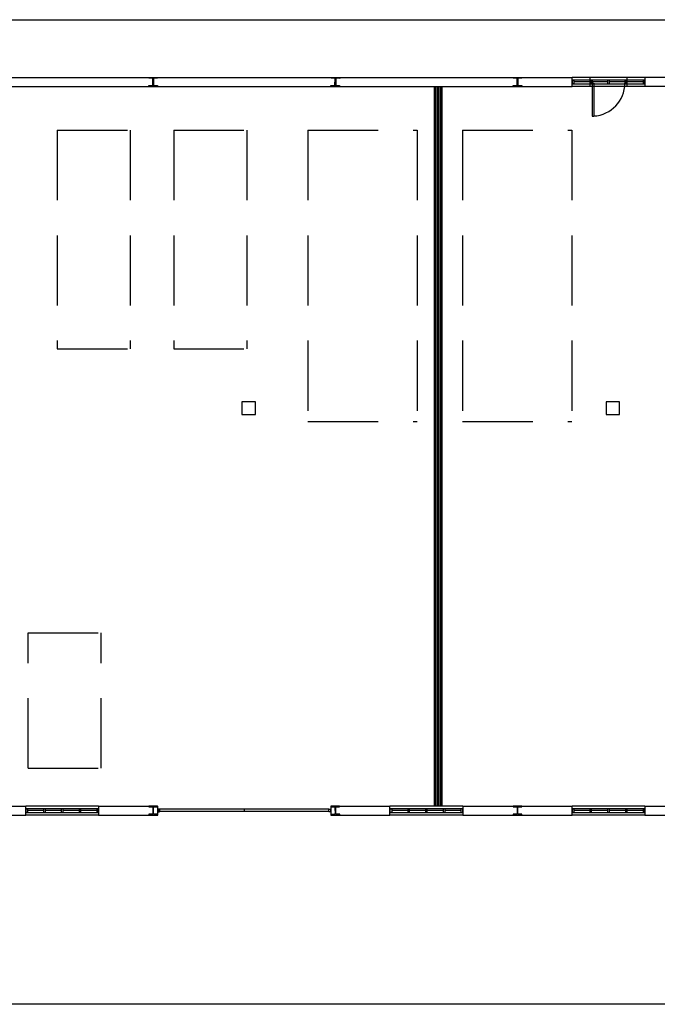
# Model space of a CAD drawing. Header units: millimetres. Extents: x -559 to 10735, y -2326 to 222.
# Tile 358 of 656: x 2531.44 to 2540.53, y -1743.11 to -1729.08. Entities that reach past the tile are written whole.
import ezdxf

# ---------------------------------------------------------------- set-up
doc = ezdxf.new("R2010")
doc.units = ezdxf.units.MM
doc.header["$LTSCALE"] = 4
doc.linetypes.add('HIDDEN', pattern=[0.375, 0.25, -0.125])
for name, color, linetype in [('Extremos da Area Total', 253, 'Continuous'), ('Modificaçoes da Planta Baixa', 255, 'Continuous'), ('Planta Baixa', 251, 'Continuous')]:
    doc.layers.add(name, color=color, linetype=linetype)
pattern_1 = [(45, (2462.270656, -1640.208286), (0.0057390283, 0.0210431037), [0.0270540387, -0.0054108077, 0, -0.0054108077])]

# ---------------------------------------------------------------- blocks, each defined once
blk = doc.blocks.new('AUW01D3S-flat-25-flat-1')
at = {"color": 9}
for p, q in [((0, 0.125), (-2, 0.125)), ((0, -0.125), (-2, -0.125))]:
    blk.add_line(p, q, dxfattribs=at)
blk = doc.blocks.new('AUD18D1S-flat-55-flat-1')
at = {"color": 9}
for p, q in [((-2, -0.125), (-2, 0.125)), ((0, 0.125), (0, -0.125))]:
    blk.add_line(p, q, dxfattribs=at)
blk = doc.blocks.new('AUD19D1S-flat-55-flat-1')
at = {"color": 9}
for p, q in [((-2, 0), (-2, 0)), ((0, 0), (0, 0))]:
    blk.add_line(p, q, dxfattribs=at)
blk = doc.blocks.new('AUD37D1S-flat-167-flat-1')
at = {"color": 9}
for p, q in [((-0.05, 0.05), (-0.05, -0.05)), ((0, 0.05), (-0.05, 0.05)), ((0, -0.05), (0, 0.05)), ((-0.05, -0.05), (0, -0.05))]:
    blk.add_line(p, q, dxfattribs=at)
at = {"color": 9, "width": 0.5, "flags": 3}
for p in [(-0.05, 0), (-0.05, -0.05)]:
    blk.add_attdef('JAMBPT', p, '', height=0.01, rotation=180, dxfattribs=at)
at = {"color": 9, "oblique": 36.8699, "width": 1.25, "flags": 3}
for p in [(-0.05, 0.05), (-0.05, 0), (-0.05, -0.05)]:
    blk.add_attdef('JAMBPT', p, '', height=0.00632, rotation=243.4349, dxfattribs=at)
blk = doc.blocks.new('AUD37D1S-flat-166-flat-1')
at = {"color": 9}
for p, q in [((0, -0.05), (0, 0.05)), ((0, 0.05), (0.05, 0.05)), ((0.05, 0.05), (0.05, -0.05)), ((0.05, -0.05), (0, -0.05))]:
    blk.add_line(p, q, dxfattribs=at)
at = {"color": 9, "text_generation_flag": 4, "width": 1.25, "flags": 3}
for p in [(0.05, 0.05), (0.05, 0), (0.05, -0.05)]:
    blk.add_attdef('JAMBPT', p, '', height=0.00632, rotation=296.5651, dxfattribs=at)
at = {"color": 9, "text_generation_flag": 4, "width": 0.5, "flags": 3}
for p in [(0.05, 0), (0.05, -0.05)]:
    blk.add_attdef('JAMBPT', p, '', height=0.01, dxfattribs=at)
blk = doc.blocks.new('AUD40D1S-flat-50-flat-1')
at = {"color": 9}
for p, q in [((-1, 0.05), (-1, -0.05)), ((1, 0.05), (-1, 0.05)), ((1, -0.05), (1, 0.05)), ((-1, -0.05), (1, -0.05))]:
    blk.add_line(p, q, dxfattribs=at)
blk = doc.blocks.new('AUD40D1S-flat-49-flat-1')
at = {"color": 9}
for p, q in [((-1, 0.05), (-1, -0.05)), ((1, 0.05), (-1, 0.05)), ((1, -0.05), (1, 0.05)), ((-1, -0.05), (1, -0.05))]:
    blk.add_line(p, q, dxfattribs=at)
blk = doc.blocks.new('AUD37D1S-flat-165-flat-1')
at = {"color": 9}
for p, q in [((-0.05, 0.05), (-0.05, -0.05)), ((0, 0.05), (-0.05, 0.05)), ((0, -0.05), (0, 0.05)), ((-0.05, -0.05), (0, -0.05))]:
    blk.add_line(p, q, dxfattribs=at)
at = {"color": 9, "width": 0.5, "flags": 3}
for p in [(-0.05, 0), (-0.05, -0.05)]:
    blk.add_attdef('JAMBPT', p, '', height=0.01, rotation=180, dxfattribs=at)
at = {"color": 9, "oblique": 36.8699, "width": 1.25, "flags": 3}
for p in [(-0.05, 0.05), (-0.05, 0), (-0.05, -0.05)]:
    blk.add_attdef('JAMBPT', p, '', height=0.00632, rotation=243.4349, dxfattribs=at)
blk = doc.blocks.new('AUD37D1S-flat-164-flat-1')
at = {"color": 9}
for p, q in [((-0.05, 0.05), (-0.05, -0.05)), ((0, 0.05), (-0.05, 0.05)), ((0, -0.05), (0, 0.05)), ((-0.05, -0.05), (0, -0.05))]:
    blk.add_line(p, q, dxfattribs=at)
at = {"color": 9, "width": 0.5, "flags": 3}
for p in [(-0.05, 0), (-0.05, -0.05)]:
    blk.add_attdef('JAMBPT', p, '', height=0.01, rotation=180, dxfattribs=at)
at = {"color": 9, "oblique": 36.8699, "width": 1.25, "flags": 3}
for p in [(-0.05, 0.05), (-0.05, 0), (-0.05, -0.05)]:
    blk.add_attdef('JAMBPT', p, '', height=0.00632, rotation=243.4349, dxfattribs=at)
blk = doc.blocks.new('AUD37D1S-flat-163-flat-1')
at = {"color": 9}
for p, q in [((-0.05, 0.05), (-0.05, -0.05)), ((0, 0.05), (-0.05, 0.05)), ((0, -0.05), (0, 0.05)), ((-0.05, -0.05), (0, -0.05))]:
    blk.add_line(p, q, dxfattribs=at)
at = {"color": 9, "width": 0.5, "flags": 3}
for p in [(-0.05, 0), (-0.05, -0.05)]:
    blk.add_attdef('JAMBPT', p, '', height=0.01, rotation=180, dxfattribs=at)
at = {"color": 9, "oblique": 36.8699, "width": 1.25, "flags": 3}
for p in [(-0.05, 0.05), (-0.05, 0), (-0.05, -0.05)]:
    blk.add_attdef('JAMBPT', p, '', height=0.00632, rotation=243.4349, dxfattribs=at)
blk = doc.blocks.new('AUW01D1S-flat-80-flat-1')
at = {"color": 9}
blk.add_line((0.21875, 0), (-0.21875, 0), dxfattribs=at)
blk = doc.blocks.new('AUW01D1S-flat-79-flat-1')
at = {"color": 9}
blk.add_line((0.21875, 0), (-0.21875, 0), dxfattribs=at)
blk = doc.blocks.new('AUW01D1S-flat-78-flat-1')
at = {"color": 9}
blk.add_line((0.21875, 0), (-0.21875, 0), dxfattribs=at)
blk = doc.blocks.new('AUW01D1S-flat-77-flat-1')
at = {"color": 9}
blk.add_line((0.21875, 0), (-0.21875, 0), dxfattribs=at)
blk = doc.blocks.new('AUW01D3S-flat-24-flat-1')
at = {"color": 9}
for p, q in [((0, 0.125), (-2, 0.125)), ((0, -0.125), (-2, -0.125))]:
    blk.add_line(p, q, dxfattribs=at)
blk = doc.blocks.new('AUD18D1S-flat-54-flat-1')
at = {"color": 9}
for p, q in [((-2, -0.125), (-2, 0.125)), ((0, 0.125), (0, -0.125))]:
    blk.add_line(p, q, dxfattribs=at)
blk = doc.blocks.new('AUD19D1S-flat-54-flat-1')
at = {"color": 9}
for p, q in [((-2, 0), (-2, 0)), ((0, 0), (0, 0))]:
    blk.add_line(p, q, dxfattribs=at)
blk = doc.blocks.new('AUD37D1S-flat-162-flat-1')
at = {"color": 9}
for p, q in [((-0.05, 0.05), (-0.05, -0.05)), ((0, 0.05), (-0.05, 0.05)), ((0, -0.05), (0, 0.05)), ((-0.05, -0.05), (0, -0.05))]:
    blk.add_line(p, q, dxfattribs=at)
at = {"color": 9, "width": 0.5, "flags": 3}
for p in [(-0.05, 0), (-0.05, -0.05)]:
    blk.add_attdef('JAMBPT', p, '', height=0.01, rotation=180, dxfattribs=at)
at = {"color": 9, "oblique": 36.8699, "width": 1.25, "flags": 3}
for p in [(-0.05, 0.05), (-0.05, 0), (-0.05, -0.05)]:
    blk.add_attdef('JAMBPT', p, '', height=0.00632, rotation=243.4349, dxfattribs=at)
blk = doc.blocks.new('AUD37D1S-flat-161-flat-1')
at = {"color": 9}
for p, q in [((0, -0.05), (0, 0.05)), ((0, 0.05), (0.05, 0.05)), ((0.05, 0.05), (0.05, -0.05)), ((0.05, -0.05), (0, -0.05))]:
    blk.add_line(p, q, dxfattribs=at)
at = {"color": 9, "text_generation_flag": 4, "width": 1.25, "flags": 3}
for p in [(0.05, 0.05), (0.05, 0), (0.05, -0.05)]:
    blk.add_attdef('JAMBPT', p, '', height=0.00632, rotation=296.5651, dxfattribs=at)
at = {"color": 9, "text_generation_flag": 4, "width": 0.5, "flags": 3}
for p in [(0.05, 0), (0.05, -0.05)]:
    blk.add_attdef('JAMBPT', p, '', height=0.01, dxfattribs=at)
blk = doc.blocks.new('AUD40D1S-flat-48-flat-1')
at = {"color": 9}
for p, q in [((-1, 0.05), (-1, -0.05)), ((1, 0.05), (-1, 0.05)), ((1, -0.05), (1, 0.05)), ((-1, -0.05), (1, -0.05))]:
    blk.add_line(p, q, dxfattribs=at)
blk = doc.blocks.new('AUD40D1S-flat-47-flat-1')
at = {"color": 9}
for p, q in [((-1, 0.05), (-1, -0.05)), ((1, 0.05), (-1, 0.05)), ((1, -0.05), (1, 0.05)), ((-1, -0.05), (1, -0.05))]:
    blk.add_line(p, q, dxfattribs=at)
blk = doc.blocks.new('AUD37D1S-flat-160-flat-1')
at = {"color": 9}
for p, q in [((-0.05, 0.05), (-0.05, -0.05)), ((0, 0.05), (-0.05, 0.05)), ((0, -0.05), (0, 0.05)), ((-0.05, -0.05), (0, -0.05))]:
    blk.add_line(p, q, dxfattribs=at)
at = {"color": 9, "width": 0.5, "flags": 3}
for p in [(-0.05, 0), (-0.05, -0.05)]:
    blk.add_attdef('JAMBPT', p, '', height=0.01, rotation=180, dxfattribs=at)
at = {"color": 9, "oblique": 36.8699, "width": 1.25, "flags": 3}
for p in [(-0.05, 0.05), (-0.05, 0), (-0.05, -0.05)]:
    blk.add_attdef('JAMBPT', p, '', height=0.00632, rotation=243.4349, dxfattribs=at)
blk = doc.blocks.new('AUD37D1S-flat-159-flat-1')
at = {"color": 9}
for p, q in [((-0.05, 0.05), (-0.05, -0.05)), ((0, 0.05), (-0.05, 0.05)), ((0, -0.05), (0, 0.05)), ((-0.05, -0.05), (0, -0.05))]:
    blk.add_line(p, q, dxfattribs=at)
at = {"color": 9, "width": 0.5, "flags": 3}
for p in [(-0.05, 0), (-0.05, -0.05)]:
    blk.add_attdef('JAMBPT', p, '', height=0.01, rotation=180, dxfattribs=at)
at = {"color": 9, "oblique": 36.8699, "width": 1.25, "flags": 3}
for p in [(-0.05, 0.05), (-0.05, 0), (-0.05, -0.05)]:
    blk.add_attdef('JAMBPT', p, '', height=0.00632, rotation=243.4349, dxfattribs=at)
blk = doc.blocks.new('AUD37D1S-flat-158-flat-1')
at = {"color": 9}
for p, q in [((-0.05, 0.05), (-0.05, -0.05)), ((0, 0.05), (-0.05, 0.05)), ((0, -0.05), (0, 0.05)), ((-0.05, -0.05), (0, -0.05))]:
    blk.add_line(p, q, dxfattribs=at)
at = {"color": 9, "width": 0.5, "flags": 3}
for p in [(-0.05, 0), (-0.05, -0.05)]:
    blk.add_attdef('JAMBPT', p, '', height=0.01, rotation=180, dxfattribs=at)
at = {"color": 9, "oblique": 36.8699, "width": 1.25, "flags": 3}
for p in [(-0.05, 0.05), (-0.05, 0), (-0.05, -0.05)]:
    blk.add_attdef('JAMBPT', p, '', height=0.00632, rotation=243.4349, dxfattribs=at)
blk = doc.blocks.new('AUW01D1S-flat-76-flat-1')
at = {"color": 9}
blk.add_line((0.21875, 0), (-0.21875, 0), dxfattribs=at)
blk = doc.blocks.new('AUW01D1S-flat-75-flat-1')
at = {"color": 9}
blk.add_line((0.21875, 0), (-0.21875, 0), dxfattribs=at)
blk = doc.blocks.new('AUW01D1S-flat-74-flat-1')
at = {"color": 9}
blk.add_line((0.21875, 0), (-0.21875, 0), dxfattribs=at)
blk = doc.blocks.new('AUW01D1S-flat-73-flat-1')
at = {"color": 9}
blk.add_line((0.21875, 0), (-0.21875, 0), dxfattribs=at)
blk = doc.blocks.new('AUW01D3S-flat-23-flat-1')
at = {"color": 9}
for p, q in [((0, 0.125), (-2, 0.125)), ((0, -0.125), (-2, -0.125))]:
    blk.add_line(p, q, dxfattribs=at)
blk = doc.blocks.new('AUD18D1S-flat-53-flat-1')
at = {"color": 9}
for p, q in [((-2, -0.125), (-2, 0.125)), ((0, 0.125), (0, -0.125))]:
    blk.add_line(p, q, dxfattribs=at)
blk = doc.blocks.new('AUD19D1S-flat-53-flat-1')
at = {"color": 9}
for p, q in [((-2, 0), (-2, 0)), ((0, 0), (0, 0))]:
    blk.add_line(p, q, dxfattribs=at)
blk = doc.blocks.new('AUD37D1S-flat-157-flat-1')
at = {"color": 9}
for p, q in [((-0.05, 0.05), (-0.05, -0.05)), ((0, 0.05), (-0.05, 0.05)), ((0, -0.05), (0, 0.05)), ((-0.05, -0.05), (0, -0.05))]:
    blk.add_line(p, q, dxfattribs=at)
at = {"color": 9, "width": 0.5, "flags": 3}
for p in [(-0.05, 0), (-0.05, -0.05)]:
    blk.add_attdef('JAMBPT', p, '', height=0.01, rotation=180, dxfattribs=at)
at = {"color": 9, "oblique": 36.8699, "width": 1.25, "flags": 3}
for p in [(-0.05, 0.05), (-0.05, 0), (-0.05, -0.05)]:
    blk.add_attdef('JAMBPT', p, '', height=0.00632, rotation=243.4349, dxfattribs=at)
blk = doc.blocks.new('AUD37D1S-flat-156-flat-1')
at = {"color": 9}
for p, q in [((0, -0.05), (0, 0.05)), ((0, 0.05), (0.05, 0.05)), ((0.05, 0.05), (0.05, -0.05)), ((0.05, -0.05), (0, -0.05))]:
    blk.add_line(p, q, dxfattribs=at)
at = {"color": 9, "text_generation_flag": 4, "width": 1.25, "flags": 3}
for p in [(0.05, 0.05), (0.05, 0), (0.05, -0.05)]:
    blk.add_attdef('JAMBPT', p, '', height=0.00632, rotation=296.5651, dxfattribs=at)
at = {"color": 9, "text_generation_flag": 4, "width": 0.5, "flags": 3}
for p in [(0.05, 0), (0.05, -0.05)]:
    blk.add_attdef('JAMBPT', p, '', height=0.01, dxfattribs=at)
blk = doc.blocks.new('AUD40D1S-flat-46-flat-1')
at = {"color": 9}
for p, q in [((-1, 0.05), (-1, -0.05)), ((1, 0.05), (-1, 0.05)), ((1, -0.05), (1, 0.05)), ((-1, -0.05), (1, -0.05))]:
    blk.add_line(p, q, dxfattribs=at)
blk = doc.blocks.new('AUD40D1S-flat-45-flat-1')
at = {"color": 9}
for p, q in [((-1, 0.05), (-1, -0.05)), ((1, 0.05), (-1, 0.05)), ((1, -0.05), (1, 0.05)), ((-1, -0.05), (1, -0.05))]:
    blk.add_line(p, q, dxfattribs=at)
blk = doc.blocks.new('AUD37D1S-flat-155-flat-1')
at = {"color": 9}
for p, q in [((-0.05, 0.05), (-0.05, -0.05)), ((0, 0.05), (-0.05, 0.05)), ((0, -0.05), (0, 0.05)), ((-0.05, -0.05), (0, -0.05))]:
    blk.add_line(p, q, dxfattribs=at)
at = {"color": 9, "width": 0.5, "flags": 3}
for p in [(-0.05, 0), (-0.05, -0.05)]:
    blk.add_attdef('JAMBPT', p, '', height=0.01, rotation=180, dxfattribs=at)
at = {"color": 9, "oblique": 36.8699, "width": 1.25, "flags": 3}
for p in [(-0.05, 0.05), (-0.05, 0), (-0.05, -0.05)]:
    blk.add_attdef('JAMBPT', p, '', height=0.00632, rotation=243.4349, dxfattribs=at)
blk = doc.blocks.new('AUD37D1S-flat-154-flat-1')
at = {"color": 9}
for p, q in [((-0.05, 0.05), (-0.05, -0.05)), ((0, 0.05), (-0.05, 0.05)), ((0, -0.05), (0, 0.05)), ((-0.05, -0.05), (0, -0.05))]:
    blk.add_line(p, q, dxfattribs=at)
at = {"color": 9, "width": 0.5, "flags": 3}
for p in [(-0.05, 0), (-0.05, -0.05)]:
    blk.add_attdef('JAMBPT', p, '', height=0.01, rotation=180, dxfattribs=at)
at = {"color": 9, "oblique": 36.8699, "width": 1.25, "flags": 3}
for p in [(-0.05, 0.05), (-0.05, 0), (-0.05, -0.05)]:
    blk.add_attdef('JAMBPT', p, '', height=0.00632, rotation=243.4349, dxfattribs=at)
blk = doc.blocks.new('AUD37D1S-flat-153-flat-1')
at = {"color": 9}
for p, q in [((-0.05, 0.05), (-0.05, -0.05)), ((0, 0.05), (-0.05, 0.05)), ((0, -0.05), (0, 0.05)), ((-0.05, -0.05), (0, -0.05))]:
    blk.add_line(p, q, dxfattribs=at)
at = {"color": 9, "width": 0.5, "flags": 3}
for p in [(-0.05, 0), (-0.05, -0.05)]:
    blk.add_attdef('JAMBPT', p, '', height=0.01, rotation=180, dxfattribs=at)
at = {"color": 9, "oblique": 36.8699, "width": 1.25, "flags": 3}
for p in [(-0.05, 0.05), (-0.05, 0), (-0.05, -0.05)]:
    blk.add_attdef('JAMBPT', p, '', height=0.00632, rotation=243.4349, dxfattribs=at)
blk = doc.blocks.new('AUW01D1S-flat-72-flat-1')
at = {"color": 9}
blk.add_line((0.21875, 0), (-0.21875, 0), dxfattribs=at)
blk = doc.blocks.new('AUW01D1S-flat-71-flat-1')
at = {"color": 9}
blk.add_line((0.21875, 0), (-0.21875, 0), dxfattribs=at)
blk = doc.blocks.new('AUW01D1S-flat-70-flat-1')
at = {"color": 9}
blk.add_line((0.21875, 0), (-0.21875, 0), dxfattribs=at)
blk = doc.blocks.new('AUW01D1S-flat-69-flat-1')
at = {"color": 9}
blk.add_line((0.21875, 0), (-0.21875, 0), dxfattribs=at)
blk = doc.blocks.new('AUW01D3S-flat-22-flat-1')
at = {"color": 9}
for p, q in [((0, 0.125), (-2, 0.125)), ((0, -0.125), (-2, -0.125))]:
    blk.add_line(p, q, dxfattribs=at)
blk = doc.blocks.new('AUD18D1S-flat-52-flat-1')
at = {"color": 9}
for p, q in [((-2, -0.125), (-2, 0.125)), ((0, 0.125), (0, -0.125))]:
    blk.add_line(p, q, dxfattribs=at)
blk = doc.blocks.new('AUD19D1S-flat-52-flat-1')
at = {"color": 9}
for p, q in [((-2, 0), (-2, 0)), ((0, 0), (0, 0))]:
    blk.add_line(p, q, dxfattribs=at)
blk = doc.blocks.new('AUD37D1S-flat-152-flat-1')
at = {"color": 9}
for p, q in [((-0.05, 0.05), (-0.05, -0.05)), ((0, 0.05), (-0.05, 0.05)), ((0, -0.05), (0, 0.05)), ((-0.05, -0.05), (0, -0.05))]:
    blk.add_line(p, q, dxfattribs=at)
at = {"color": 9, "width": 0.5, "flags": 3}
for p in [(-0.05, 0), (-0.05, -0.05)]:
    blk.add_attdef('JAMBPT', p, '', height=0.01, rotation=180, dxfattribs=at)
at = {"color": 9, "oblique": 36.8699, "width": 1.25, "flags": 3}
for p in [(-0.05, 0.05), (-0.05, 0), (-0.05, -0.05)]:
    blk.add_attdef('JAMBPT', p, '', height=0.00632, rotation=243.4349, dxfattribs=at)
blk = doc.blocks.new('AUD37D1S-flat-151-flat-1')
at = {"color": 9}
for p, q in [((0, -0.05), (0, 0.05)), ((0, 0.05), (0.05, 0.05)), ((0.05, 0.05), (0.05, -0.05)), ((0.05, -0.05), (0, -0.05))]:
    blk.add_line(p, q, dxfattribs=at)
at = {"color": 9, "text_generation_flag": 4, "width": 1.25, "flags": 3}
for p in [(0.05, 0.05), (0.05, 0), (0.05, -0.05)]:
    blk.add_attdef('JAMBPT', p, '', height=0.00632, rotation=296.5651, dxfattribs=at)
at = {"color": 9, "text_generation_flag": 4, "width": 0.5, "flags": 3}
for p in [(0.05, 0), (0.05, -0.05)]:
    blk.add_attdef('JAMBPT', p, '', height=0.01, dxfattribs=at)
blk = doc.blocks.new('AUD40D1S-flat-44-flat-1')
at = {"color": 9}
for p, q in [((-1, 0.05), (-1, -0.05)), ((1, 0.05), (-1, 0.05)), ((1, -0.05), (1, 0.05)), ((-1, -0.05), (1, -0.05))]:
    blk.add_line(p, q, dxfattribs=at)
blk = doc.blocks.new('AUD40D1S-flat-43-flat-1')
at = {"color": 9}
for p, q in [((-1, 0.05), (-1, -0.05)), ((1, 0.05), (-1, 0.05)), ((1, -0.05), (1, 0.05)), ((-1, -0.05), (1, -0.05))]:
    blk.add_line(p, q, dxfattribs=at)
blk = doc.blocks.new('AUD37D1S-flat-150-flat-1')
at = {"color": 9}
for p, q in [((-0.05, 0.05), (-0.05, -0.05)), ((0, 0.05), (-0.05, 0.05)), ((0, -0.05), (0, 0.05)), ((-0.05, -0.05), (0, -0.05))]:
    blk.add_line(p, q, dxfattribs=at)
at = {"color": 9, "width": 0.5, "flags": 3}
for p in [(-0.05, 0), (-0.05, -0.05)]:
    blk.add_attdef('JAMBPT', p, '', height=0.01, rotation=180, dxfattribs=at)
at = {"color": 9, "oblique": 36.8699, "width": 1.25, "flags": 3}
for p in [(-0.05, 0.05), (-0.05, 0), (-0.05, -0.05)]:
    blk.add_attdef('JAMBPT', p, '', height=0.00632, rotation=243.4349, dxfattribs=at)
blk = doc.blocks.new('AUD37D1S-flat-149-flat-1')
at = {"color": 9}
for p, q in [((-0.05, 0.05), (-0.05, -0.05)), ((0, 0.05), (-0.05, 0.05)), ((0, -0.05), (0, 0.05)), ((-0.05, -0.05), (0, -0.05))]:
    blk.add_line(p, q, dxfattribs=at)
at = {"color": 9, "width": 0.5, "flags": 3}
for p in [(-0.05, 0), (-0.05, -0.05)]:
    blk.add_attdef('JAMBPT', p, '', height=0.01, rotation=180, dxfattribs=at)
at = {"color": 9, "oblique": 36.8699, "width": 1.25, "flags": 3}
for p in [(-0.05, 0.05), (-0.05, 0), (-0.05, -0.05)]:
    blk.add_attdef('JAMBPT', p, '', height=0.00632, rotation=243.4349, dxfattribs=at)
blk = doc.blocks.new('AUD37D1S-flat-148-flat-1')
at = {"color": 9}
for p, q in [((-0.05, 0.05), (-0.05, -0.05)), ((0, 0.05), (-0.05, 0.05)), ((0, -0.05), (0, 0.05)), ((-0.05, -0.05), (0, -0.05))]:
    blk.add_line(p, q, dxfattribs=at)
at = {"color": 9, "width": 0.5, "flags": 3}
for p in [(-0.05, 0), (-0.05, -0.05)]:
    blk.add_attdef('JAMBPT', p, '', height=0.01, rotation=180, dxfattribs=at)
at = {"color": 9, "oblique": 36.8699, "width": 1.25, "flags": 3}
for p in [(-0.05, 0.05), (-0.05, 0), (-0.05, -0.05)]:
    blk.add_attdef('JAMBPT', p, '', height=0.00632, rotation=243.4349, dxfattribs=at)
blk = doc.blocks.new('AUW01D1S-flat-68-flat-1')
at = {"color": 9}
blk.add_line((0.21875, 0), (-0.21875, 0), dxfattribs=at)
blk = doc.blocks.new('AUW01D1S-flat-67-flat-1')
at = {"color": 9}
blk.add_line((0.21875, 0), (-0.21875, 0), dxfattribs=at)
blk = doc.blocks.new('AUW01D1S-flat-66-flat-1')
at = {"color": 9}
blk.add_line((0.21875, 0), (-0.21875, 0), dxfattribs=at)
blk = doc.blocks.new('AUW01D1S-flat-65-flat-1')
at = {"color": 9}
blk.add_line((0.21875, 0), (-0.21875, 0), dxfattribs=at)
blk = doc.blocks.new('AUD18D1S-flat-22-flat-1')
at = {"color": 9}
for p, q in [((0, -0.125), (0, 0.125)), ((4.75, 0.125), (4.75, -0.125))]:
    blk.add_line(p, q, dxfattribs=at)
blk = doc.blocks.new('AUD19D1S-flat-22-flat-1')
at = {"color": 9}
for p, q in [((0, 0), (0, 0)), ((4.75, 0), (4.75, 0))]:
    blk.add_line(p, q, dxfattribs=at)
blk = doc.blocks.new('AUD37D1S-flat-62-flat-1')
at = {"color": 9}
for p, q in [((0, 0.0375), (0, -0.0375)), ((0.05, 0.0375), (0, 0.0375)), ((0.05, -0.0375), (0.05, 0.0375)), ((0, -0.0375), (0.05, -0.0375))]:
    blk.add_line(p, q, dxfattribs=at)
at = {"color": 9, "oblique": 22.61986, "width": 1.083333, "flags": 3}
for p in [(0.05, 0.0375), (0.05, 0), (0.05, -0.0375)]:
    blk.add_attdef('JAMBPT', p, '', height=0.00588, rotation=56.30993, dxfattribs=at)
at = {"color": 9, "width": 0.666667, "flags": 3}
for p in [(0.05, 0.0375), (0.05, 0)]:
    blk.add_attdef('JAMBPT', p, '', height=0.0075, dxfattribs=at)
blk = doc.blocks.new('AUD37D1S-flat-61-flat-1')
at = {"color": 9}
for p, q in [((-0.05, 0.0375), (0, 0.0375)), ((-0.05, -0.0375), (-0.05, 0.0375)), ((0, 0.0375), (0, -0.0375)), ((0, -0.0375), (-0.05, -0.0375))]:
    blk.add_line(p, q, dxfattribs=at)
at = {"color": 9, "text_generation_flag": 4, "flags": 3}
for p, height, rotation, width in [((-0.05, 0.0375), 0.0075, 180, 0.666667), ((-0.05, 0), 0.0075, 180, 0.666667), ((-0.05, 0.0375), 0.00588, 123.69007, 1.083333), ((-0.05, 0), 0.00588, 123.69007, 1.083333), ((-0.05, -0.0375), 0.00588, 123.69007, 1.083333)]:
    blk.add_attdef('JAMBPT', p, '', height=height, rotation=rotation, dxfattribs=dict(at, width=width))
blk = doc.blocks.new('AUD41D1S-flat-12-flat-1')
at = {"color": 9}
for p, q in [((-2.375, 0.0375), (-2.375, -0.0375)), ((2.375, -0.0375), (2.375, 0.0375))]:
    blk.add_line(p, q, dxfattribs=at)
blk = doc.blocks.new('AUD10D1S-flat-1-flat-1')
at = {"color": 9}
for p, q in [((0, 0), (0, -0.05)), ((4.65, 0), (0, 0)), ((4.65, -0.05), (4.65, 0)), ((0, -0.05), (4.65, -0.05))]:
    blk.add_line(p, q, dxfattribs=at)
blk = doc.blocks.new('AUD18D1S-flat-21-flat-1')
at = {"color": 9}
for p, q in [((-1, -0.125), (-1, 0.125)), ((0, 0.125), (0, -0.125))]:
    blk.add_line(p, q, dxfattribs=at)
blk = doc.blocks.new('AUD19D1S-flat-21-flat-1')
at = {"color": 9}
for p, q in [((0, 0), (0, 0)), ((-1, 0), (-1, 0))]:
    blk.add_line(p, q, dxfattribs=at)
blk = doc.blocks.new('AUD37D1S-flat-60-flat-1')
at = {"color": 9}
for p, q in [((-0.05, 0.0375), (-0.05, -0.0375)), ((0, 0.0375), (-0.05, 0.0375)), ((0, -0.0375), (0, 0.0375)), ((-0.05, -0.0375), (0, -0.0375))]:
    blk.add_line(p, q, dxfattribs=at)
at = {"color": 9, "width": 0.666667, "flags": 3}
for p in [(-0.05, 0), (-0.05, -0.0375)]:
    blk.add_attdef('JAMBPT', p, '', height=0.0075, rotation=180, dxfattribs=at)
at = {"color": 9, "oblique": 22.61986, "width": 1.083333, "flags": 3}
for p in [(-0.05, 0.0375), (-0.05, 0), (-0.05, -0.0375)]:
    blk.add_attdef('JAMBPT', p, '', height=0.00588, rotation=236.30993, dxfattribs=at)
blk = doc.blocks.new('AUD37D1S-flat-59-flat-1')
at = {"color": 9}
for p, q in [((0, -0.0375), (0, 0.0375)), ((0, 0.0375), (0.05, 0.0375)), ((0.05, 0.0375), (0.05, -0.0375)), ((0.05, -0.0375), (0, -0.0375))]:
    blk.add_line(p, q, dxfattribs=at)
at = {"color": 9, "text_generation_flag": 4, "width": 1.083333, "flags": 3}
for p in [(0.05, 0.0375), (0.05, 0), (0.05, -0.0375)]:
    blk.add_attdef('JAMBPT', p, '', height=0.00588, rotation=303.69007, dxfattribs=at)
at = {"color": 9, "text_generation_flag": 4, "width": 0.666667, "flags": 3}
for p in [(0.05, 0), (0.05, -0.0375)]:
    blk.add_attdef('JAMBPT', p, '', height=0.0075, dxfattribs=at)
blk = doc.blocks.new('AUD41D1S-flat-11-flat-1')
at = {"color": 9}
for p, q in [((-0.5, 0.0375), (-0.5, -0.0375)), ((0.5, -0.0375), (0.5, 0.0375))]:
    blk.add_line(p, q, dxfattribs=at)
blk = doc.blocks.new('AUD29D1S-flat-15-flat-1')
at = {"color": 9}
for p, q in [((-0.45, 0), (-0.406, 0)), ((-0.45, 0), (-0.45, -0.9)), ((-0.406, 0), (-0.406, -0.9)), ((-0.45, -0.9), (-0.406, -0.9))]:
    blk.add_line(p, q, dxfattribs=at)
blk.add_ellipse((-0.45, 0), major_axis=(-0.636, -0.636), ratio=1, start_param=0.834028, end_param=2.356194, dxfattribs=at)

msp = doc.modelspace()

# ---------------------------------------------------------------- hatches: boundary and pattern name
at = {"layer": 'Modificaçoes da Planta Baixa'}
h = msp.add_hatch(dxfattribs=at)
h.set_pattern_fill('ANSI36', color=256, scale=0.003408)
h.set_pattern_definition(pattern_1)
h.paths.add_polyline_path([(2537.359, -1730.031), (2537.351, -1730.031), (2537.351, -1740.288), (2537.359, -1740.288)])
h.paths.add_polyline_path([(2537.378, -1730.031), (2537.37, -1730.031), (2537.37, -1740.288), (2537.378, -1740.288)])
h.paths.add_polyline_path([(2537.408, -1730.031), (2537.4, -1730.031), (2537.4, -1740.288), (2537.408, -1740.288)])
h.paths.add_polyline_path([(2537.438, -1730.031), (2537.43, -1730.031), (2537.43, -1740.288), (2537.438, -1740.288)])
h.paths.add_polyline_path([(2537.457, -1730.031), (2537.449, -1730.031), (2537.449, -1740.288), (2537.457, -1740.288)])
h = msp.add_hatch(dxfattribs=at)
h.set_pattern_fill('ANSI36', color=256, scale=0.003408)
h.set_pattern_definition(pattern_1)
h.paths.add_polyline_path([(2537.359, -1730.031), (2537.351, -1730.031), (2537.351, -1740.288), (2537.359, -1740.288)])
h.paths.add_polyline_path([(2537.378, -1730.031), (2537.37, -1730.031), (2537.37, -1740.288), (2537.378, -1740.288)])
h.paths.add_polyline_path([(2537.408, -1730.031), (2537.4, -1730.031), (2537.4, -1740.288), (2537.408, -1740.288)])
h.paths.add_polyline_path([(2537.438, -1730.031), (2537.43, -1730.031), (2537.43, -1740.288), (2537.438, -1740.288)])
h.paths.add_polyline_path([(2537.457, -1730.031), (2537.449, -1730.031), (2537.449, -1740.288), (2537.457, -1740.288)])

# ---------------------------------------------------------------- linework, layer by layer
at = {"layer": 'Extremos da Area Total'}
msp.add_lwpolyline([(2496.46, -1730.714), (2496.46, -1729.079), (2545.033, -1729.079), (2545.033, -1743.114), (2496.46, -1743.114), (2496.46, -1730.989)], dxfattribs=at)
msp.add_lwpolyline([(2496.46, -1730.714), (2496.46, -1729.079), (2545.033, -1729.079), (2545.033, -1743.114), (2496.46, -1743.114), (2496.46, -1730.989)], dxfattribs=at)
at = {"layer": 'Modificaçoes da Planta Baixa'}
msp.add_line((2537.457, -1740.288), (2537.351, -1740.288), dxfattribs=at)
msp.add_line((2537.457, -1740.288), (2537.351, -1740.288), dxfattribs=at)
for points in [[(2537.351, -1740.288), (2537.351, -1730.031), (2537.457, -1730.031), (2537.457, -1740.288)], [(2537.351, -1740.288), (2537.351, -1730.031), (2537.457, -1730.031), (2537.457, -1740.288)], [(2537.359, -1740.288), (2537.359, -1730.031), (2537.37, -1730.031), (2537.37, -1740.288)], [(2537.359, -1740.288), (2537.359, -1730.031), (2537.37, -1730.031), (2537.37, -1740.288)], [(2537.378, -1740.288), (2537.378, -1730.031), (2537.43, -1730.031), (2537.43, -1740.288)], [(2537.378, -1740.288), (2537.378, -1730.031), (2537.43, -1730.031), (2537.43, -1740.288)], [(2537.4, -1740.288), (2537.4, -1730.031), (2537.408, -1730.031), (2537.408, -1740.288)], [(2537.4, -1740.288), (2537.4, -1730.031), (2537.408, -1730.031), (2537.408, -1740.288)], [(2537.438, -1740.288), (2537.438, -1730.031), (2537.449, -1730.031), (2537.449, -1740.288)], [(2537.438, -1740.288), (2537.438, -1730.031), (2537.449, -1730.031), (2537.449, -1740.288)]]:
    msp.add_lwpolyline(points, dxfattribs=at)
at = {"layer": 'Planta Baixa'}
for p, q in [((2510.374, -1729.901), (2539.315, -1729.901)), ((2510.374, -1729.901), (2539.315, -1729.901)), ((2541.912, -1729.901), (2540.354, -1729.901)), ((2541.912, -1729.901), (2540.354, -1729.901)), ((2510.374, -1730.031), (2539.315, -1730.031)), ((2510.374, -1730.031), (2539.315, -1730.031)), ((2541.912, -1730.031), (2540.354, -1730.031)), ((2541.912, -1730.031), (2540.354, -1730.031)), ((2529.967, -1740.288), (2531.525, -1740.288)), ((2529.967, -1740.288), (2531.525, -1740.288)), ((2532.564, -1740.288), (2533.408, -1740.288)), ((2532.564, -1740.288), (2533.408, -1740.288)), ((2535.874, -1740.288), (2536.718, -1740.288)), ((2535.874, -1740.288), (2536.718, -1740.288)), ((2537.757, -1740.288), (2539.315, -1740.288)), ((2537.757, -1740.288), (2539.315, -1740.288)), ((2540.354, -1740.288), (2541.912, -1740.288)), ((2540.354, -1740.288), (2541.912, -1740.288)), ((2529.967, -1740.418), (2531.525, -1740.418)), ((2529.967, -1740.418), (2531.525, -1740.418)), ((2532.564, -1740.418), (2533.408, -1740.418)), ((2532.564, -1740.418), (2533.408, -1740.418)), ((2534.641, -1740.334), (2534.641, -1740.36)), ((2534.641, -1740.334), (2534.641, -1740.36)), ((2535.874, -1740.418), (2536.718, -1740.418)), ((2535.874, -1740.418), (2536.718, -1740.418)), ((2537.757, -1740.418), (2539.315, -1740.418)), ((2537.757, -1740.418), (2539.315, -1740.418)), ((2540.354, -1740.418), (2541.912, -1740.418)), ((2540.354, -1740.418), (2541.912, -1740.418))]:
    msp.add_line(p, q, dxfattribs=at)
at = {"layer": 'Planta Baixa', "linetype": 'HIDDEN'}
for p, q in [((2531.974, -1730.653), (2531.974, -1733.769)), ((2531.974, -1730.653), (2533.013, -1730.653)), ((2531.974, -1730.653), (2531.974, -1733.769)), ((2531.974, -1730.653), (2533.013, -1730.653)), ((2533.013, -1730.653), (2533.013, -1733.769)), ((2533.013, -1730.653), (2533.013, -1733.769)), ((2533.636, -1730.653), (2534.675, -1730.653)), ((2533.636, -1730.653), (2533.636, -1733.769)), ((2533.636, -1730.653), (2534.675, -1730.653)), ((2533.636, -1730.653), (2533.636, -1733.769)), ((2534.675, -1730.653), (2534.675, -1733.769)), ((2534.675, -1730.653), (2534.675, -1733.769)), ((2535.548, -1730.653), (2537.106, -1730.653)), ((2535.548, -1730.653), (2535.548, -1734.808)), ((2535.548, -1730.653), (2537.106, -1730.653)), ((2535.548, -1730.653), (2535.548, -1734.808)), ((2537.106, -1730.653), (2537.106, -1734.808)), ((2537.106, -1730.653), (2537.106, -1734.808)), ((2537.755, -1730.653), (2537.755, -1734.808)), ((2537.755, -1730.653), (2539.313, -1730.653)), ((2537.755, -1730.653), (2537.755, -1734.808)), ((2537.755, -1730.653), (2539.313, -1730.653)), ((2539.313, -1730.653), (2539.313, -1734.808)), ((2539.313, -1730.653), (2539.313, -1734.808)), ((2531.974, -1733.769), (2533.013, -1733.769)), ((2531.974, -1733.769), (2533.013, -1733.769)), ((2533.636, -1733.769), (2534.675, -1733.769)), ((2533.636, -1733.769), (2534.675, -1733.769)), ((2535.548, -1734.808), (2537.106, -1734.808)), ((2535.548, -1734.808), (2537.106, -1734.808)), ((2537.755, -1734.808), (2539.313, -1734.808)), ((2537.755, -1734.808), (2539.313, -1734.808)), ((2531.559, -1739.749), (2531.559, -1737.817)), ((2531.559, -1737.817), (2532.598, -1737.817)), ((2531.559, -1739.749), (2531.559, -1737.817)), ((2531.559, -1737.817), (2532.598, -1737.817)), ((2532.598, -1739.749), (2532.598, -1737.817)), ((2532.598, -1739.749), (2532.598, -1737.817)), ((2531.559, -1739.749), (2532.598, -1739.749)), ((2531.559, -1739.749), (2532.598, -1739.749))]:
    msp.add_line(p, q, dxfattribs=at)
at = {"layer": 'Planta Baixa'}
for points in [[(2533.405, -1729.904), (2533.405, -1729.914), (2533.353, -1729.914, 0.414214), (2533.348, -1729.919), (2533.348, -1730.013, 0.414214), (2533.353, -1730.018), (2533.405, -1730.018), (2533.405, -1730.028), (2533.28, -1730.028), (2533.28, -1730.018), (2533.332, -1730.018, 0.414214), (2533.337, -1730.013), (2533.337, -1729.919, 0.414214), (2533.332, -1729.914), (2533.28, -1729.914), (2533.28, -1729.904)], [(2533.405, -1729.904), (2533.405, -1729.914), (2533.353, -1729.914, 0.414214), (2533.348, -1729.919), (2533.348, -1730.013, 0.414214), (2533.353, -1730.018), (2533.405, -1730.018), (2533.405, -1730.028), (2533.28, -1730.028), (2533.28, -1730.018), (2533.332, -1730.018, 0.414214), (2533.337, -1730.013), (2533.337, -1729.919, 0.414214), (2533.332, -1729.914), (2533.28, -1729.914), (2533.28, -1729.904)], [(2536.002, -1729.904), (2536.002, -1729.915), (2535.95, -1729.914, 0.414214), (2535.945, -1729.919), (2535.944, -1730.013, 0.414214), (2535.949, -1730.018), (2536.001, -1730.018), (2536.001, -1730.029), (2535.877, -1730.028), (2535.877, -1730.017), (2535.929, -1730.018, 0.414214), (2535.934, -1730.013), (2535.935, -1729.919, 0.414214), (2535.929, -1729.914), (2535.878, -1729.914), (2535.878, -1729.903)], [(2536.002, -1729.904), (2536.002, -1729.915), (2535.95, -1729.914, 0.414214), (2535.945, -1729.919), (2535.944, -1730.013, 0.414214), (2535.949, -1730.018), (2536.001, -1730.018), (2536.001, -1730.029), (2535.877, -1730.028), (2535.877, -1730.017), (2535.929, -1730.018, 0.414214), (2535.934, -1730.013), (2535.935, -1729.919, 0.414214), (2535.929, -1729.914), (2535.878, -1729.914), (2535.878, -1729.903)], [(2538.599, -1729.904), (2538.599, -1729.914), (2538.547, -1729.914, 0.414214), (2538.541, -1729.919), (2538.541, -1730.013, 0.414214), (2538.547, -1730.018), (2538.599, -1730.018), (2538.599, -1730.028), (2538.474, -1730.028), (2538.474, -1730.018), (2538.526, -1730.018, 0.414214), (2538.531, -1730.013), (2538.531, -1729.919, 0.414214), (2538.526, -1729.914), (2538.474, -1729.914), (2538.474, -1729.904)], [(2538.599, -1729.904), (2538.599, -1729.914), (2538.547, -1729.914, 0.414214), (2538.541, -1729.919), (2538.541, -1730.013, 0.414214), (2538.547, -1730.018), (2538.599, -1730.018), (2538.599, -1730.028), (2538.474, -1730.028), (2538.474, -1730.018), (2538.526, -1730.018, 0.414214), (2538.531, -1730.013), (2538.531, -1729.919, 0.414214), (2538.526, -1729.914), (2538.474, -1729.914), (2538.474, -1729.904)], [(2533.405, -1740.416), (2533.405, -1740.405), (2533.353, -1740.405, -0.414214), (2533.348, -1740.4), (2533.348, -1740.306, -0.414214), (2533.353, -1740.301), (2533.405, -1740.301), (2533.405, -1740.291), (2533.28, -1740.291), (2533.28, -1740.301), (2533.332, -1740.301, -0.414214), (2533.337, -1740.306), (2533.337, -1740.4, -0.414214), (2533.332, -1740.405), (2533.28, -1740.405), (2533.28, -1740.416)], [(2533.405, -1740.416), (2533.405, -1740.405), (2533.353, -1740.405, -0.414214), (2533.348, -1740.4), (2533.348, -1740.306, -0.414214), (2533.353, -1740.301), (2533.405, -1740.301), (2533.405, -1740.291), (2533.28, -1740.291), (2533.28, -1740.301), (2533.332, -1740.301, -0.414214), (2533.337, -1740.306), (2533.337, -1740.4, -0.414214), (2533.332, -1740.405), (2533.28, -1740.405), (2533.28, -1740.416)], [(2536.002, -1740.415), (2536.002, -1740.405), (2535.95, -1740.405, -0.414214), (2535.945, -1740.4), (2535.944, -1740.306, -0.414214), (2535.949, -1740.301), (2536.001, -1740.301), (2536.001, -1740.29), (2535.877, -1740.291), (2535.877, -1740.302), (2535.929, -1740.301, -0.414214), (2535.934, -1740.307), (2535.935, -1740.4, -0.414214), (2535.929, -1740.405), (2535.878, -1740.406), (2535.878, -1740.416)], [(2536.002, -1740.415), (2536.002, -1740.405), (2535.95, -1740.405, -0.414214), (2535.945, -1740.4), (2535.944, -1740.306, -0.414214), (2535.949, -1740.301), (2536.001, -1740.301), (2536.001, -1740.29), (2535.877, -1740.291), (2535.877, -1740.302), (2535.929, -1740.301, -0.414214), (2535.934, -1740.307), (2535.935, -1740.4, -0.414214), (2535.929, -1740.405), (2535.878, -1740.406), (2535.878, -1740.416)], [(2538.599, -1740.416), (2538.599, -1740.405), (2538.547, -1740.405, -0.414214), (2538.541, -1740.4), (2538.541, -1740.306, -0.414214), (2538.547, -1740.301), (2538.599, -1740.301), (2538.599, -1740.291), (2538.474, -1740.291), (2538.474, -1740.301), (2538.526, -1740.301, -0.414214), (2538.531, -1740.306), (2538.531, -1740.4, -0.414214), (2538.526, -1740.405), (2538.474, -1740.405), (2538.474, -1740.416)], [(2538.599, -1740.416), (2538.599, -1740.405), (2538.547, -1740.405, -0.414214), (2538.541, -1740.4), (2538.541, -1740.306, -0.414214), (2538.547, -1740.301), (2538.599, -1740.301), (2538.599, -1740.291), (2538.474, -1740.291), (2538.474, -1740.301), (2538.526, -1740.301, -0.414214), (2538.531, -1740.306), (2538.531, -1740.4, -0.414214), (2538.526, -1740.405), (2538.474, -1740.405), (2538.474, -1740.416)]]:
    msp.add_lwpolyline(points, format="xyb", close=True, dxfattribs=at)
for points in [[(2534.605, -1734.707), (2534.799, -1734.707), (2534.799, -1734.528), (2534.605, -1734.528)], [(2534.605, -1734.707), (2534.799, -1734.707), (2534.799, -1734.528), (2534.605, -1734.528)], [(2539.799, -1734.707), (2539.993, -1734.707), (2539.993, -1734.528), (2539.799, -1734.528)], [(2539.799, -1734.707), (2539.993, -1734.707), (2539.993, -1734.528), (2539.799, -1734.528)]]:
    msp.add_lwpolyline(points, close=True, dxfattribs=at)

# ---------------------------------------------------------------- block references
at = {"layer": 'Planta Baixa', "xscale": 0.5193635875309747, "yscale": 0.5193635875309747, "zscale": 0.5193635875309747}
for name, p in [('AUW01D3S-flat-25-flat-1', (2540.354, -1729.966)), ('AUD18D1S-flat-55-flat-1', (2540.354, -1729.966)), ('AUW01D3S-flat-25-flat-1', (2540.354, -1729.966)), ('AUD18D1S-flat-55-flat-1', (2540.354, -1729.966)), ('AUD37D1S-flat-166-flat-1', (2539.315, -1729.966)), ('AUD40D1S-flat-50-flat-1', (2539.835, -1729.966)), ('AUD40D1S-flat-49-flat-1', (2539.835, -1729.966)), ('AUD37D1S-flat-166-flat-1', (2539.315, -1729.966)), ('AUD40D1S-flat-50-flat-1', (2539.835, -1729.966)), ('AUD40D1S-flat-49-flat-1', (2539.835, -1729.966)), ('AUD37D1S-flat-163-flat-1', (2539.594, -1729.966)), ('AUD37D1S-flat-163-flat-1', (2539.594, -1729.966)), ('AUD18D1S-flat-21-flat-1', (2540.094, -1729.966)), ('AUD18D1S-flat-21-flat-1', (2540.094, -1729.966)), ('AUD37D1S-flat-164-flat-1', (2539.848, -1729.966)), ('AUD37D1S-flat-164-flat-1', (2539.848, -1729.966)), ('AUD37D1S-flat-165-flat-1', (2540.101, -1729.966)), ('AUD37D1S-flat-165-flat-1', (2540.101, -1729.966)), ('AUD37D1S-flat-167-flat-1', (2540.354, -1729.966)), ('AUD37D1S-flat-167-flat-1', (2540.354, -1729.966)), ('AUD19D1S-flat-55-flat-1', (2540.354, -1729.966)), ('AUD19D1S-flat-55-flat-1', (2540.354, -1729.966)), ('AUW01D1S-flat-77-flat-1', (2539.455, -1729.966)), ('AUW01D1S-flat-77-flat-1', (2539.455, -1729.966)), ('AUD37D1S-flat-59-flat-1', (2539.575, -1729.966)), ('AUD41D1S-flat-11-flat-1', (2539.835, -1729.966)), ('AUD37D1S-flat-59-flat-1', (2539.575, -1729.966)), ('AUD41D1S-flat-11-flat-1', (2539.835, -1729.966)), ('AUD19D1S-flat-21-flat-1', (2540.094, -1729.966)), ('AUD19D1S-flat-21-flat-1', (2540.094, -1729.966)), ('AUW01D1S-flat-78-flat-1', (2539.708, -1729.966)), ('AUW01D1S-flat-78-flat-1', (2539.708, -1729.966)), ('AUD29D1S-flat-15-flat-1', (2539.835, -1729.985)), ('AUD29D1S-flat-15-flat-1', (2539.835, -1729.985)), ('AUW01D1S-flat-79-flat-1', (2539.961, -1729.966)), ('AUW01D1S-flat-79-flat-1', (2539.961, -1729.966)), ('AUD37D1S-flat-60-flat-1', (2540.094, -1729.966)), ('AUD37D1S-flat-60-flat-1', (2540.094, -1729.966)), ('AUW01D1S-flat-80-flat-1', (2540.214, -1729.966)), ('AUW01D1S-flat-80-flat-1', (2540.214, -1729.966)), ('AUW01D3S-flat-22-flat-1', (2532.564, -1740.353)), ('AUD18D1S-flat-52-flat-1', (2532.564, -1740.353)), ('AUW01D3S-flat-22-flat-1', (2532.564, -1740.353)), ('AUD18D1S-flat-52-flat-1', (2532.564, -1740.353)), ('AUD37D1S-flat-151-flat-1', (2531.525, -1740.353)), ('AUD40D1S-flat-44-flat-1', (2532.044, -1740.353)), ('AUD40D1S-flat-43-flat-1', (2532.044, -1740.353)), ('AUD37D1S-flat-151-flat-1', (2531.525, -1740.353)), ('AUD40D1S-flat-44-flat-1', (2532.044, -1740.353)), ('AUD40D1S-flat-43-flat-1', (2532.044, -1740.353)), ('AUD37D1S-flat-148-flat-1', (2531.804, -1740.353)), ('AUD37D1S-flat-148-flat-1', (2531.804, -1740.353)), ('AUD37D1S-flat-149-flat-1', (2532.057, -1740.353)), ('AUD37D1S-flat-149-flat-1', (2532.057, -1740.353)), ('AUD37D1S-flat-150-flat-1', (2532.31, -1740.353)), ('AUD37D1S-flat-150-flat-1', (2532.31, -1740.353)), ('AUD37D1S-flat-152-flat-1', (2532.564, -1740.353)), ('AUD37D1S-flat-152-flat-1', (2532.564, -1740.353)), ('AUD18D1S-flat-22-flat-1', (2533.408, -1740.353)), ('AUD18D1S-flat-22-flat-1', (2533.408, -1740.353)), ('AUW01D3S-flat-23-flat-1', (2537.757, -1740.353)), ('AUD18D1S-flat-53-flat-1', (2537.757, -1740.353)), ('AUW01D3S-flat-23-flat-1', (2537.757, -1740.353)), ('AUD18D1S-flat-53-flat-1', (2537.757, -1740.353)), ('AUD37D1S-flat-156-flat-1', (2536.718, -1740.353)), ('AUD40D1S-flat-46-flat-1', (2537.238, -1740.353)), ('AUD40D1S-flat-45-flat-1', (2537.238, -1740.353)), ('AUD37D1S-flat-156-flat-1', (2536.718, -1740.353)), ('AUD40D1S-flat-46-flat-1', (2537.238, -1740.353)), ('AUD40D1S-flat-45-flat-1', (2537.238, -1740.353)), ('AUD37D1S-flat-153-flat-1', (2536.998, -1740.353)), ('AUD37D1S-flat-153-flat-1', (2536.998, -1740.353)), ('AUD37D1S-flat-154-flat-1', (2537.251, -1740.353)), ('AUD37D1S-flat-154-flat-1', (2537.251, -1740.353)), ('AUD37D1S-flat-155-flat-1', (2537.504, -1740.353)), ('AUD37D1S-flat-155-flat-1', (2537.504, -1740.353)), ('AUD37D1S-flat-157-flat-1', (2537.757, -1740.353)), ('AUD37D1S-flat-157-flat-1', (2537.757, -1740.353)), ('AUW01D3S-flat-24-flat-1', (2540.354, -1740.353)), ('AUD18D1S-flat-54-flat-1', (2540.354, -1740.353)), ('AUW01D3S-flat-24-flat-1', (2540.354, -1740.353)), ('AUD18D1S-flat-54-flat-1', (2540.354, -1740.353)), ('AUD37D1S-flat-161-flat-1', (2539.315, -1740.353)), ('AUD40D1S-flat-48-flat-1', (2539.835, -1740.353)), ('AUD40D1S-flat-47-flat-1', (2539.835, -1740.353)), ('AUD37D1S-flat-161-flat-1', (2539.315, -1740.353)), ('AUD40D1S-flat-48-flat-1', (2539.835, -1740.353)), ('AUD40D1S-flat-47-flat-1', (2539.835, -1740.353)), ('AUD37D1S-flat-158-flat-1', (2539.594, -1740.353)), ('AUD37D1S-flat-158-flat-1', (2539.594, -1740.353)), ('AUD37D1S-flat-159-flat-1', (2539.848, -1740.353)), ('AUD37D1S-flat-159-flat-1', (2539.848, -1740.353)), ('AUD37D1S-flat-160-flat-1', (2540.101, -1740.353)), ('AUD37D1S-flat-160-flat-1', (2540.101, -1740.353)), ('AUD37D1S-flat-162-flat-1', (2540.354, -1740.353)), ('AUD37D1S-flat-162-flat-1', (2540.354, -1740.353)), ('AUD19D1S-flat-52-flat-1', (2532.564, -1740.353)), ('AUD19D1S-flat-52-flat-1', (2532.564, -1740.353)), ('AUW01D1S-flat-65-flat-1', (2531.664, -1740.353)), ('AUW01D1S-flat-65-flat-1', (2531.664, -1740.353)), ('AUW01D1S-flat-66-flat-1', (2531.918, -1740.353)), ('AUW01D1S-flat-66-flat-1', (2531.918, -1740.353)), ('AUW01D1S-flat-67-flat-1', (2532.171, -1740.353)), ('AUW01D1S-flat-67-flat-1', (2532.171, -1740.353)), ('AUW01D1S-flat-68-flat-1', (2532.424, -1740.353)), ('AUW01D1S-flat-68-flat-1', (2532.424, -1740.353)), ('AUD37D1S-flat-62-flat-1', (2533.408, -1740.353)), ('AUD41D1S-flat-12-flat-1', (2534.641, -1740.353)), ('AUD37D1S-flat-62-flat-1', (2533.408, -1740.353)), ('AUD41D1S-flat-12-flat-1', (2534.641, -1740.353)), ('AUD19D1S-flat-22-flat-1', (2533.408, -1740.353)), ('AUD19D1S-flat-22-flat-1', (2533.408, -1740.353)), ('AUD10D1S-flat-1-flat-1', (2533.433, -1740.334)), ('AUD10D1S-flat-1-flat-1', (2533.433, -1740.334)), ('AUD37D1S-flat-61-flat-1', (2535.874, -1740.353)), ('AUD37D1S-flat-61-flat-1', (2535.874, -1740.353)), ('AUD19D1S-flat-53-flat-1', (2537.757, -1740.353)), ('AUD19D1S-flat-53-flat-1', (2537.757, -1740.353)), ('AUW01D1S-flat-69-flat-1', (2536.858, -1740.353)), ('AUW01D1S-flat-69-flat-1', (2536.858, -1740.353)), ('AUW01D1S-flat-70-flat-1', (2537.111, -1740.353)), ('AUW01D1S-flat-70-flat-1', (2537.111, -1740.353)), ('AUW01D1S-flat-71-flat-1', (2537.364, -1740.353)), ('AUW01D1S-flat-71-flat-1', (2537.364, -1740.353)), ('AUW01D1S-flat-72-flat-1', (2537.618, -1740.353)), ('AUW01D1S-flat-72-flat-1', (2537.618, -1740.353)), ('AUD19D1S-flat-54-flat-1', (2540.354, -1740.353)), ('AUD19D1S-flat-54-flat-1', (2540.354, -1740.353)), ('AUW01D1S-flat-73-flat-1', (2539.455, -1740.353)), ('AUW01D1S-flat-73-flat-1', (2539.455, -1740.353)), ('AUW01D1S-flat-74-flat-1', (2539.708, -1740.353)), ('AUW01D1S-flat-74-flat-1', (2539.708, -1740.353)), ('AUW01D1S-flat-75-flat-1', (2539.961, -1740.353)), ('AUW01D1S-flat-75-flat-1', (2539.961, -1740.353)), ('AUW01D1S-flat-76-flat-1', (2540.214, -1740.353)), ('AUW01D1S-flat-76-flat-1', (2540.214, -1740.353))]:
    msp.add_blockref(name, p, dxfattribs=at)

doc.saveas('drawing.dxf')
